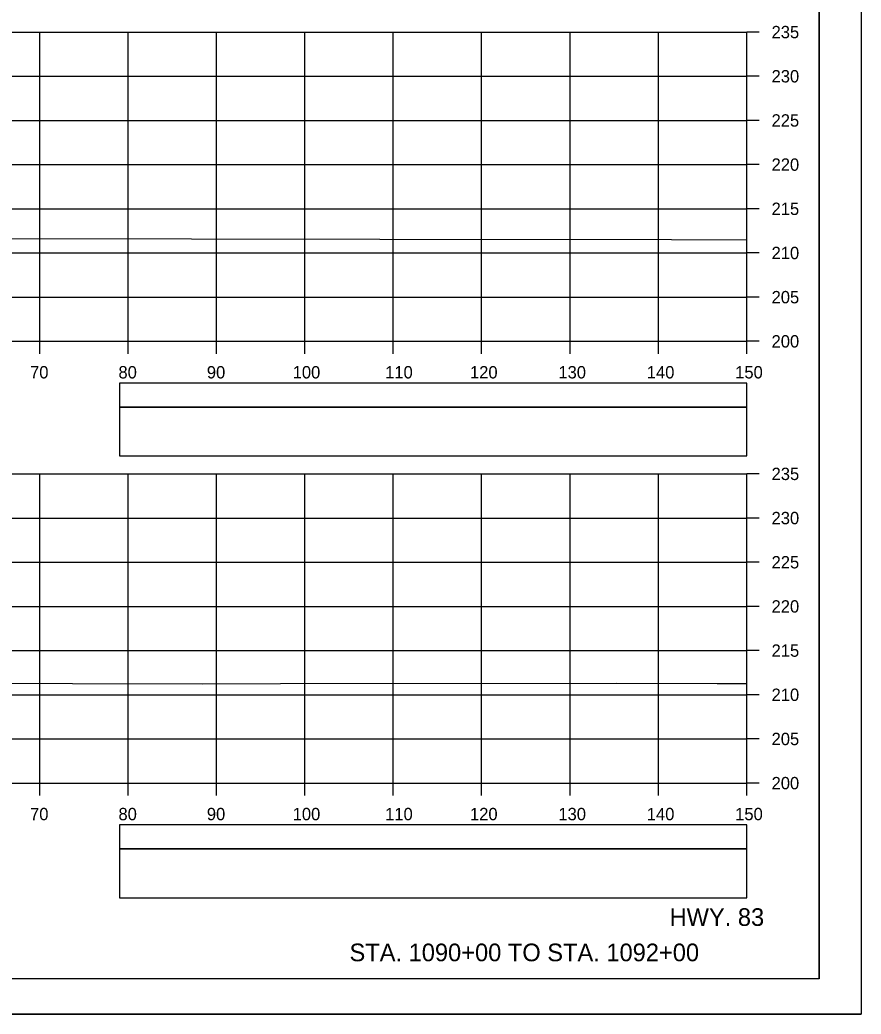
# Model space of a CAD drawing. Extents: x 1386544 to 1388153, y 379785 to 390999.
# Drawn here: x 1387427.4 to 1387522.6, y 390358.9 to 390471.4 of the extents above; entities that cross this region are included whole.
import ezdxf

# ---------------------------------------------------------------- set-up
doc = ezdxf.new("R2010")
doc.units = 0
for name, color, linetype in [('R_Axis', 7, 'Continuous'), ('R_Axis Annot', 7, 'Continuous'), ('R_Border', 7, 'Continuous'), ('R_Draft', 7, 'Continuous'), ('R_Exist Surface', 7, 'Continuous'), ('R_Grid', 7, 'Continuous'), ('R_No Plot', 7, 'Continuous')]:
    doc.layers.add(name, color=color, linetype=linetype)

msp = doc.modelspace()

# ---------------------------------------------------------------- linework, layer by layer
at = {"layer": 'R_Axis'}
for p, q in [((1387509.68, 390435.07), (1387509.68, 390470.07)), ((1387511.08, 390470.07), (1387509.68, 390470.07)), ((1387511.08, 390465.07), (1387509.68, 390465.07)), ((1387511.08, 390460.07), (1387509.68, 390460.07)), ((1387511.08, 390455.07), (1387509.68, 390455.07)), ((1387511.08, 390450.07), (1387509.68, 390450.07)), ((1387511.08, 390445.07), (1387509.68, 390445.07)), ((1387511.08, 390440.07), (1387509.68, 390440.07)), ((1387209.68, 390435.07), (1387509.68, 390435.07)), ((1387429.68, 390433.67), (1387429.68, 390435.07)), ((1387439.68, 390433.67), (1387439.68, 390435.07)), ((1387449.68, 390433.67), (1387449.68, 390435.07)), ((1387459.68, 390433.67), (1387459.68, 390435.07)), ((1387469.68, 390433.67), (1387469.68, 390435.07)), ((1387479.68, 390433.67), (1387479.68, 390435.07)), ((1387489.68, 390433.67), (1387489.68, 390435.07)), ((1387499.68, 390433.67), (1387499.68, 390435.07)), ((1387509.68, 390433.67), (1387509.68, 390435.07)), ((1387511.08, 390435.07), (1387509.68, 390435.07)), ((1387509.68, 390385.07), (1387509.68, 390420.07)), ((1387511.08, 390420.07), (1387509.68, 390420.07)), ((1387511.08, 390415.07), (1387509.68, 390415.07)), ((1387511.08, 390410.07), (1387509.68, 390410.07)), ((1387511.08, 390405.07), (1387509.68, 390405.07)), ((1387511.08, 390400.07), (1387509.68, 390400.07)), ((1387511.08, 390395.07), (1387509.68, 390395.07)), ((1387511.08, 390390.07), (1387509.68, 390390.07)), ((1387209.68, 390385.07), (1387509.68, 390385.07)), ((1387429.68, 390383.67), (1387429.68, 390385.07)), ((1387439.68, 390383.67), (1387439.68, 390385.07)), ((1387449.68, 390383.67), (1387449.68, 390385.07)), ((1387459.68, 390383.67), (1387459.68, 390385.07)), ((1387469.68, 390383.67), (1387469.68, 390385.07)), ((1387479.68, 390383.67), (1387479.68, 390385.07)), ((1387489.68, 390383.67), (1387489.68, 390385.07)), ((1387499.68, 390383.67), (1387499.68, 390385.07)), ((1387509.68, 390383.67), (1387509.68, 390385.07)), ((1387511.08, 390385.07), (1387509.68, 390385.07))]:
    msp.add_line(p, q, dxfattribs=at)
at = {"layer": 'R_Axis Annot'}
for points in [[(1387438.7, 390427.63), (1387509.68, 390427.63), (1387509.68, 390430.34), (1387438.7, 390430.34)], [(1387438.7, 390422.1), (1387509.68, 390422.1), (1387509.68, 390427.63), (1387438.7, 390427.63)], [(1387438.7, 390377.63), (1387509.68, 390377.63), (1387509.68, 390380.34), (1387438.7, 390380.34)], [(1387438.7, 390372.1), (1387509.68, 390372.1), (1387509.68, 390377.63), (1387438.7, 390377.63)]]:
    msp.add_lwpolyline(points, close=True, dxfattribs=at)
at = {"layer": 'R_Border'}
for q in [(1387517.86, 390568.37), (1387201.68, 390362.91)]:
    msp.add_line((1387517.86, 390362.91), q, dxfattribs=at)
at = {"layer": 'R_Exist Surface'}
for points in [[(1387209.68, 390447.06), (1387240.1, 390447.04), (1387264.3, 390447.07), (1387285.89, 390447.09), (1387308.79, 390447.09), (1387330.74, 390447.07), (1387354.5, 390447.02), (1387376.04, 390446.94), (1387401.66, 390446.82), (1387422.17, 390446.72), (1387446.84, 390446.67), (1387468.15, 390446.64), (1387501.17, 390446.58), (1387509.68, 390446.55)], [(1387209.68, 390396.26), (1387216.72, 390396.26), (1387240.57, 390396.33), (1387251.92, 390396.36), (1387259.98, 390396.38), (1387296.21, 390396.42), (1387305, 390396.43), (1387328.71, 390396.47), (1387350.45, 390396.5), (1387358.38, 390396.49), (1387399.39, 390396.41), (1387403.82, 390396.41), (1387448.15, 390396.32), (1387456.92, 390396.34), (1387494.88, 390396.4), (1387506.32, 390396.35), (1387509.68, 390396.34)]]:
    msp.add_lwpolyline(points, dxfattribs=at)
at = {"layer": 'R_Grid'}
for p, q in [((1387209.68, 390470.07), (1387509.68, 390470.07)), ((1387429.68, 390435.07), (1387429.68, 390470.07)), ((1387439.68, 390435.07), (1387439.68, 390470.07)), ((1387449.68, 390435.07), (1387449.68, 390470.07)), ((1387459.68, 390435.07), (1387459.68, 390470.07)), ((1387469.68, 390435.07), (1387469.68, 390470.07)), ((1387479.68, 390435.07), (1387479.68, 390470.07)), ((1387489.68, 390435.07), (1387489.68, 390470.07)), ((1387499.68, 390435.07), (1387499.68, 390470.07)), ((1387509.68, 390435.07), (1387509.68, 390470.07)), ((1387209.68, 390465.07), (1387509.68, 390465.07)), ((1387209.68, 390460.07), (1387509.68, 390460.07)), ((1387209.68, 390455.07), (1387509.68, 390455.07)), ((1387209.68, 390450.07), (1387509.68, 390450.07)), ((1387209.68, 390445.07), (1387509.68, 390445.07)), ((1387209.68, 390440.07), (1387509.68, 390440.07)), ((1387209.68, 390435.07), (1387509.68, 390435.07)), ((1387209.68, 390420.07), (1387509.68, 390420.07)), ((1387429.68, 390385.07), (1387429.68, 390420.07)), ((1387439.68, 390385.07), (1387439.68, 390420.07)), ((1387449.68, 390385.07), (1387449.68, 390420.07)), ((1387459.68, 390385.07), (1387459.68, 390420.07)), ((1387469.68, 390385.07), (1387469.68, 390420.07)), ((1387479.68, 390385.07), (1387479.68, 390420.07)), ((1387489.68, 390385.07), (1387489.68, 390420.07)), ((1387499.68, 390385.07), (1387499.68, 390420.07)), ((1387509.68, 390385.07), (1387509.68, 390420.07)), ((1387209.68, 390415.07), (1387509.68, 390415.07)), ((1387209.68, 390410.07), (1387509.68, 390410.07)), ((1387209.68, 390405.07), (1387509.68, 390405.07)), ((1387209.68, 390400.07), (1387509.68, 390400.07)), ((1387209.68, 390395.07), (1387509.68, 390395.07)), ((1387209.68, 390390.07), (1387509.68, 390390.07)), ((1387209.68, 390385.07), (1387509.68, 390385.07))]:
    msp.add_line(p, q, dxfattribs=at)
at = {"layer": 'R_No Plot'}
msp.add_line((1387189.28, 390358.93), (1387522.61, 390358.93), dxfattribs=at)
for points in [[(1387189.27, 390572.26), (1387522.61, 390572.26), (1387522.61, 390358.93), (1387189.27, 390358.93)], [(1387435.6, 390568.37), (1387455.22, 390568.37), (1387455.22, 390558.49), (1387471.33, 390558.49), (1387494.53, 390558.49), (1387494.53, 390534.16), (1387517.86, 390534.16), (1387517.86, 390362.91), (1387201.68, 390362.91), (1387201.68, 390568.37)]]:
    msp.add_lwpolyline(points, close=True, dxfattribs=at)

# ---------------------------------------------------------------- texts
at = {"layer": 'R_Axis Annot'}
for s, p in [('235', (1387512.48, 390469.37)), ('230', (1387512.48, 390464.37)), ('225', (1387512.48, 390459.37)), ('220', (1387512.48, 390454.37)), ('215', (1387512.48, 390449.37)), ('210', (1387512.48, 390444.37)), ('205', (1387512.48, 390439.37)), ('200', (1387512.48, 390434.37)), ('70', (1387428.59, 390430.87)), ('80', (1387438.59, 390430.87)), ('90', (1387448.59, 390430.87)), ('100', (1387458.3, 390430.87)), ('110', (1387468.76, 390430.87)), ('120', (1387478.36, 390430.87)), ('130', (1387488.36, 390430.87)), ('140', (1387498.36, 390430.87)), ('150', (1387508.36, 390430.87)), ('235', (1387512.48, 390419.37)), ('230', (1387512.48, 390414.37)), ('225', (1387512.48, 390409.37)), ('220', (1387512.48, 390404.37)), ('215', (1387512.48, 390399.37)), ('210', (1387512.48, 390394.37)), ('205', (1387512.48, 390389.37)), ('200', (1387512.48, 390384.37)), ('70', (1387428.59, 390380.87)), ('80', (1387438.59, 390380.87)), ('90', (1387448.59, 390380.87)), ('100', (1387458.3, 390380.87)), ('110', (1387468.76, 390380.87)), ('120', (1387478.36, 390380.87)), ('130', (1387488.36, 390380.87)), ('140', (1387498.36, 390380.87)), ('150', (1387508.36, 390380.87))]:
    msp.add_text(s, height=1.4, dxfattribs=at).set_placement(p)
at = {"layer": 'R_Draft'}
for s, p in [('HWY. 83', (1387500.94, 390368.91)), ('STA. 1090+00 TO STA. 1092+00', (1387464.73, 390364.91))]:
    msp.add_text(s, height=2, dxfattribs=at).set_placement(p)

doc.saveas('drawing.dxf')
